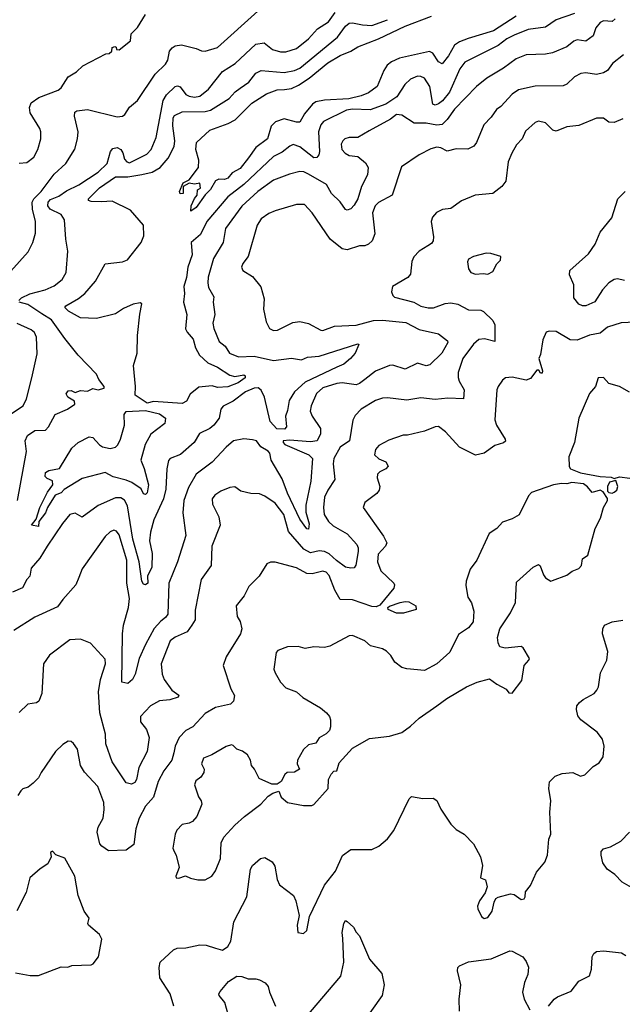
# Model space of a CAD drawing. Extents: x 1954683 to 2060285, y 904798 to 1016299.
# Tile 299 of 472: x 2013679 to 2017112, y 958685 to 964295. Entities that reach past the tile are written whole.
import ezdxf

# ---------------------------------------------------------------- set-up
doc = ezdxf.new("R2010")
doc.units = 0

msp = doc.modelspace()

# ---------------------------------------------------------------- linework, layer by layer
at = {"layer": '0CON10XD'}
for points in [[(2013627.6, 962862.4), (2013727.8, 962972.2), (2013752.7, 963025), (2013768.7, 963078.7), (2013768.8, 963145), (2013751.4, 963215), (2013749.7, 963255), (2013759.3, 963275), (2013801.8, 963315), (2013875.2, 963414.8), (2013941.2, 963475), (2013993.3, 963556.7), (2014008.9, 963615), (2014011.9, 963655), (2013990.6, 963745), (2013992.7, 963767.3), (2014005, 963775.5), (2014065, 963783.6), (2014235, 963741.9), (2014265, 963744.5), (2014278.6, 963755), (2014305, 963795.8), (2014350, 963835), (2014450, 963985), (2014509.5, 964040.5), (2014522.1, 964065), (2014532.2, 964115), (2014547.5, 964135), (2014564.6, 964145.4), (2014600.7, 964150.7), (2014685, 964130), (2014715, 964116.7), (2014735, 964115.5), (2014805, 964135.6), (2015035, 964343.5)], [(2013673.5, 962695), (2013689.9, 962710.1), (2013737.4, 962732.6), (2013824.2, 962755.8), (2013875, 962778.3), (2013920.4, 962815), (2013943.2, 962855), (2013953.1, 962975), (2013941.2, 963045), (2013934.4, 963155), (2013914.7, 963184.7), (2013852.6, 963215), (2013839.3, 963235), (2013841.1, 963255), (2013855, 963269.7), (2013901.3, 963288.7), (2013945, 963318.8), (2014015, 963354), (2014125, 963425.9), (2014177.3, 963475), (2014195.3, 963544.7), (2014209.5, 963560.5), (2014235, 963567.1), (2014255, 963555.6), (2014266.4, 963536.4), (2014275, 963500.4), (2014288.8, 963485), (2014305, 963479), (2014402.3, 963527.7), (2014428.7, 963555), (2014457.2, 963622.8), (2014496.1, 963835), (2014515, 963866.8), (2014565, 963913.8), (2014578.2, 963918.2), (2014593, 963913), (2014625, 963869.4), (2014645, 963858.5), (2014675, 963853.3), (2014705, 963858.2), (2014755, 963898.8), (2014835, 963999.6), (2014905.6, 964045), (2015025, 964154.7), (2015072.1, 964162.1), (2015119.2, 964125), (2015165, 964111.3), (2015195, 964112.4), (2015255, 964130.7), (2015323.8, 964186.2), (2015375, 964242.8), (2015437.7, 964282.3), (2015476.6, 964335)], [(2013675, 963477.8), (2013718.7, 963481.3), (2013759.4, 963510.6), (2013782.7, 963555), (2013800, 963615), (2013799.5, 963655), (2013793.5, 963675), (2013738.8, 963765), (2013735.5, 963795), (2013745, 963820.8), (2013787.9, 963852.1), (2013897.6, 963892.4), (2013914.1, 963905.9), (2013955, 963969.4), (2014002.4, 963997.6), (2014038.4, 964031.6), (2014170.3, 964099.7), (2014188.3, 964101.7), (2014203.3, 964115), (2014205, 964136.7), (2014221.7, 964141.7), (2014228.3, 964138.3), (2014230, 964125), (2014245, 964123.3), (2014310, 964175), (2014313.8, 964215), (2014349.3, 964250.7), (2014395, 964324.3)], [(2016839.3, 964330.7), (2016735.9, 964294.1), (2016675, 964251.6), (2016575, 964239.1), (2016495, 964206.5), (2016454.6, 964185), (2016405, 964147.9), (2016215, 964053.5), (2016186.7, 964015), (2016128, 963882), (2016087.5, 963832.5), (2016065, 963815.3), (2016045, 963807.1), (2016032.9, 963812.9), (2016016.3, 963915), (2015985, 963960.9), (2015965, 963971.5), (2015945, 963972.1), (2015905, 963956.5), (2015873.3, 963925), (2015827.3, 963855), (2015765, 963814.1), (2015675, 963780.3), (2015575, 963784.8), (2015539.9, 963780.1), (2015410, 963715), (2015394.3, 963695.7), (2015380.9, 963655), (2015386.5, 963543.5), (2015383.8, 963525), (2015371.2, 963508.8), (2015355, 963508), (2015275, 963570.7), (2015236.7, 963583.3), (2015217.5, 963575), (2015175, 963539.6), (2015125, 963516.1), (2014955.8, 963355), (2014865.3, 963285), (2014745, 963144.5), (2014708.2, 963071.8), (2014655.3, 963024.7), (2014661.8, 962955), (2014635.9, 962885), (2014628.4, 962825), (2014614.7, 962775), (2014617.7, 962735), (2014611.3, 962685), (2014630.9, 962615), (2014624.2, 962534.2), (2014633.5, 962513.5), (2014666.4, 962475), (2014681.2, 962425), (2014703.3, 962383.3), (2014749.8, 962339.8), (2014805.2, 962315.2), (2014875, 962270), (2014905, 962261.1), (2014955, 962271.1), (2014964.2, 962265), (2014963.6, 962255), (2014923.1, 962225), (2014865, 962203.5), (2014805, 962200), (2014775, 962208.8), (2014698.9, 962201.1), (2014649.6, 962160.4), (2014629.3, 962120.7), (2014605, 962108.4), (2014441.1, 962118.9), (2014405, 962110), (2014336.5, 962155), (2014338.9, 962205), (2014326.2, 962325), (2014348.8, 962395), (2014349.2, 962495), (2014362.5, 962617.5), (2014375, 962676.7), (2014365, 962682.5), (2014325, 962673.8), (2014270.2, 962649.8), (2014225, 962618.4), (2014117, 962593), (2014025, 962596.4), (2013956.7, 962635), (2013936.7, 962655), (2013942.5, 962665), (2014014.5, 962705.5), (2014049.2, 962735), (2014110.8, 962805), (2014165, 962903.3), (2014264.4, 962914.4), (2014293.1, 962926.9), (2014370, 963025)], [(2017070.8, 964299.2), (2017055, 964284.4), (2017005, 964287.7), (2016985, 964279.4), (2016961.2, 964248.8), (2016945, 964201.9), (2016905, 964171.9), (2016855, 964180), (2016835, 964172.2), (2016795, 964140.5), (2016715, 964106.5), (2016675, 964098.9), (2016565, 964095.4), (2016508.1, 964071.9), (2016435, 964018.2), (2016339.3, 963960.7), (2016281.4, 963915), (2016155, 963785.4), (2016114.8, 963725.2), (2016085, 963698.2), (2016055, 963694.3), (2015994.7, 963705.3), (2015925.4, 963705.4), (2015855, 963750), (2015825, 963754), (2015791.5, 963728.5), (2015669.1, 963660.9), (2015605, 963623.1), (2015555, 963623.3), (2015532, 963615), (2015519.4, 963605), (2015509.5, 963585), (2015514.4, 963555), (2015532.5, 963535), (2015555, 963521.9), (2015605, 963514.4), (2015648.5, 963478.5), (2015663.1, 963453.1), (2015659.8, 963410.2), (2015625.4, 963345), (2015605.8, 963274.2), (2015585, 963237.8), (2015565, 963216.7), (2015545, 963210), (2015535, 963214.2), (2015505, 963256.9), (2015454.6, 963305), (2015426.2, 963355), (2015325, 963415.4), (2015297.6, 963427.6), (2015275, 963428.9), (2015215, 963415.3), (2015125, 963380.8), (2015035, 963316.6), (2014945, 963232.9), (2014850.5, 963105), (2014838.7, 963025), (2014782.1, 962935), (2014752.7, 962827.3), (2014750, 962795), (2014755, 962768), (2014785.5, 962715), (2014781.2, 962685), (2014790, 962615), (2014780, 962565), (2014784.5, 962535), (2014815, 962461.2), (2014849.4, 962435), (2014873.3, 962395), (2014925, 962373.4), (2015015, 962377.9), (2015125, 962353.1), (2015226.7, 962366.7), (2015285, 962356.7), (2015318.1, 962371.9), (2015385, 962377.4), (2015605, 962448.8), (2015610, 962445), (2015590, 962395), (2015564.2, 962365), (2015525, 962332.5), (2015485.3, 962314.7), (2015305, 962229.3), (2015245.3, 962175), (2015213.8, 962125), (2015205, 962068.8), (2015192.9, 962035), (2015198.6, 961975), (2015188.1, 961961.9), (2015144.5, 961964.5), (2015106, 962005), (2015074, 962144), (2015055, 962184.5), (2015037.6, 962197.6), (2015015, 962195.8), (2014966.1, 962173.9), (2014895, 962122.1), (2014837.4, 962092.6), (2014825.6, 962075), (2014815.6, 962024.4), (2014785, 961984), (2014762, 961965), (2014702.2, 961937.8), (2014673.4, 961886.6), (2014595, 961818.1), (2014535.5, 961794.5), (2014526.2, 961783.8), (2014516.2, 961735), (2014510.6, 961620.6), (2014497.5, 961565), (2014443.2, 961445), (2014423.5, 961375), (2014418.4, 961325), (2014432.7, 961252.7), (2014432.4, 961175), (2014407.3, 961125), (2014408.2, 961085), (2014395, 961074), (2014385, 961078), (2014373.8, 961095), (2014358.7, 961205), (2014323.4, 961335), (2014292.8, 961525), (2014276.4, 961556.4), (2014255, 961570), (2014225, 961570.8), (2014125, 961527.3), (2014035, 961460.6), (2013995, 961483.5), (2013965, 961475.4), (2013922.2, 961425), (2013836.1, 961295), (2013793.1, 961226.9), (2013745, 961169.4), (2013736.8, 961125), (2013719.1, 961105), (2013695, 961058.6), (2013637.5, 961032.5)], [(2014370, 963025), (2014386.7, 963063.3), (2014384.5, 963125), (2014309.2, 963209.2), (2014205, 963261.6), (2014145, 963256.4), (2014085, 963259.6), (2014071.4, 963265), (2014070.5, 963275), (2014132.9, 963337.1), (2014225, 963400), (2014295, 963399.8), (2014375, 963411.9), (2014433.3, 963426.7), (2014478.2, 963451.8), (2014524.8, 963505.2), (2014558.3, 963571.7), (2014562.4, 963605), (2014550.6, 963690.6), (2014554, 963736), (2014560.9, 963749.1), (2014605, 963769), (2014735, 963772.4), (2014765, 963780), (2014872.5, 963845), (2014906.4, 963883.6), (2014934.5, 963905), (2014985, 963939.2), (2015025, 963989.6), (2015054.7, 964005.3), (2015185, 963994.7), (2015245, 964005.8), (2015275, 964018.4), (2015489.3, 964195), (2015535, 964258.2), (2015555, 964274.6), (2015575, 964277.3), (2015632.5, 964265), (2015685, 964261.6), (2015775, 964294.7)], [(2016506.5, 964315), (2016377.9, 964232.1), (2016233.2, 964186.8), (2016185, 964169.5), (2016155, 964150.4), (2016121.4, 964088.6), (2016085, 964042.9), (2016064.8, 964054.8), (2016033.3, 964103.3), (2016013.1, 964113.1), (2015842.9, 964075), (2015796.7, 964055), (2015772.1, 964035), (2015752.5, 964005), (2015715.3, 963915), (2015665, 963877.9), (2015625, 963860.9), (2015553.7, 963843.7), (2015415, 963836.6), (2015365, 963827.3), (2015346.2, 963813.8), (2015301.4, 963758.6), (2015275, 963711.2), (2015255, 963710), (2015185, 963729.5), (2015136.9, 963713.1), (2015112.3, 963687.7), (2015090, 963615), (2015024.2, 963565.8), (2014981.5, 963508.5), (2014935, 963447.1), (2014888.7, 963421.3), (2014865, 963392.5), (2014845, 963384), (2014813.9, 963386.1), (2014795, 963376.7), (2014765, 963327.1), (2014735, 963297.5), (2014685, 963224.4), (2014654.1, 963204.1), (2014656.5, 963235), (2014673.8, 963276.2), (2014688.9, 963295), (2014691.2, 963325), (2014708.8, 963335), (2014705, 963362.5), (2014675, 963356.7), (2014645, 963363.3), (2014610, 963345), (2014610, 963305), (2014593, 963303), (2014590, 963315), (2014610, 963365), (2014645, 963382.5), (2014698.3, 963451.7), (2014699.2, 963495), (2014682.9, 963555), (2014685.8, 963594.2), (2014761.2, 963665), (2014866.5, 963703.5), (2014905.9, 963724.1), (2015001.2, 963818.8), (2015085, 963872.5), (2015145, 963894.5), (2015186.6, 963896.6), (2015227.3, 963902.7), (2015268, 963922), (2015328.7, 963961.3), (2015435, 964048.9), (2015505, 964090.6), (2015565, 964114.7), (2015605, 964140.9), (2015723.4, 964186.6), (2015875, 964258.3), (2016025.4, 964314.6)], [(2017118.8, 964095), (2017055.8, 964045), (2017027.1, 964005), (2017005, 963991.5), (2016965, 963982.7), (2016905, 963992.5), (2016875, 963988.6), (2016839.9, 963970.1), (2016795, 963928.1), (2016775, 963918.6), (2016615, 963915.7), (2016520, 963895), (2016485, 963870.5), (2016419.3, 963800.7), (2016395, 963782.9), (2016365, 963738.8), (2016323.5, 963696.5), (2016281.9, 963595), (2016266.4, 963573.6), (2016232.4, 963557.6), (2016165, 963559.5), (2016115, 963545.8), (2016078.8, 963565), (2016055, 963568), (2016021.2, 963558.8), (2015955, 963524.5), (2015854.2, 963455.8), (2015800, 963295), (2015722.5, 963252.5), (2015704.4, 963235), (2015689.1, 963195), (2015701.2, 963075), (2015686.2, 963035), (2015666.2, 963015), (2015645, 963005.8), (2015615, 963006), (2015545, 962982.9), (2015515, 962988.9), (2015447.3, 963045), (2015345.7, 963195), (2015301.5, 963241.5), (2015255, 963242.5), (2015135, 963206.4), (2015098.8, 963191.2), (2015055, 963160.8), (2015031.8, 963125), (2014980.8, 962945), (2014949.2, 962905), (2014942, 962885), (2014950, 962865), (2015005, 962831.4), (2015052.6, 962772.6), (2015070.8, 962705), (2015068, 962645), (2015082.9, 962572.9), (2015101.2, 962535), (2015125, 962524.2), (2015147.5, 962525), (2015235, 962570), (2015275, 962574.5), (2015325, 962564.4), (2015393.8, 962525), (2015405, 962524.4), (2015471.3, 962548.7), (2015595, 962555.2), (2015695, 962580.6), (2015745, 962582.6), (2015878.8, 962568.8), (2015955, 962529.3), (2016063.8, 962505), (2016116.2, 962465), (2016118.8, 962455), (2016083.3, 962395), (2016015, 962328.9), (2015995, 962323.1), (2015945, 962337.3), (2015875, 962304.5), (2015805, 962326.4), (2015785.4, 962324.6), (2015705, 962291.8), (2015645, 962243.8), (2015615, 962221.8), (2015595, 962215.3), (2015515, 962226.2), (2015485, 962222), (2015405, 962197.4), (2015369.1, 962165), (2015339.1, 962095), (2015334.5, 962065), (2015345.6, 962035), (2015392.5, 961965), (2015392.5, 961935), (2015373.5, 961895), (2015335, 961889.6), (2015215, 961900), (2015180, 961895), (2015179.6, 961885), (2015190, 961875), (2015325.3, 961815), (2015347.6, 961795), (2015336.8, 961665), (2015308.3, 961528.3), (2015309.8, 961489.8), (2015327.3, 961422.7), (2015325, 961392.5), (2015315, 961393.3), (2015275, 961449.4), (2015205, 961596.9), (2015175, 961679.5), (2015111.5, 961785), (2015104.3, 961825), (2015095, 961836.7), (2015051.9, 961861.9), (2015027.3, 961895), (2015005, 961901.9), (2014955, 961907), (2014896, 961895), (2014855, 961860), (2014775.3, 961774.7), (2014685, 961704.6), (2014640.6, 961629.4), (2014614.6, 961555), (2014607.5, 961485), (2014625.4, 961355), (2014576.9, 961205), (2014528, 961085), (2014522.6, 960907.4), (2014510.3, 960889.7), (2014482.3, 960867.7), (2014444.8, 960825.2), (2014394.7, 960735), (2014358.7, 960655), (2014336.4, 960565), (2014321.4, 960535), (2014295, 960513.1), (2014260, 960520), (2014265.3, 960795.3), (2014270.5, 960845), (2014297.7, 960945), (2014303.8, 960996.2), (2014289, 961085), (2014290, 961215), (2014245, 961359.2), (2014230.2, 961380.2), (2014215, 961385.8), (2014195, 961376.7), (2014165, 961350), (2014035, 961166.2), (2014015.8, 961115.8), (2013999.2, 961075), (2013925, 960991.4), (2013895, 960948.6), (2013765, 960891.4), (2013645.3, 960814.7)], [(2017115, 963730), (2017065, 963709.2), (2017035, 963710.8), (2017005, 963734.3), (2016965, 963732.9), (2016865, 963691.1), (2016795, 963683.8), (2016735, 963659.4), (2016715.5, 963665.5), (2016675, 963707.8), (2016635, 963716.7), (2016615, 963709.4), (2016560.9, 963659.1), (2016540.8, 963615), (2016508.2, 963581.8), (2016482.9, 963535), (2016462.2, 963485), (2016447.5, 963375), (2016425.8, 963345), (2016375, 963304.3), (2016274.5, 963295.5), (2016195, 963263.6), (2016135, 963219.5), (2016087.4, 963212.6), (2016053.2, 963196.8), (2016031.3, 963168.7), (2016022.5, 963145), (2016036.8, 963056.8), (2016034.2, 963035), (2016025, 963020), (2016003.1, 963006.9), (2015954.4, 962975.6), (2015925, 962944.2), (2015913.4, 962916.6), (2015904.3, 962845), (2015890.8, 962825), (2015803.3, 962775), (2015796.7, 962745), (2015805, 962722.5), (2015815, 962713.8), (2015925, 962684.4), (2015965, 962662.5), (2016005, 962652.9), (2016036, 962654), (2016103, 962677), (2016135, 962681.8), (2016174.1, 962674.1), (2016235, 962641.5), (2016305, 962639.3), (2016321.5, 962631.5), (2016375, 962580), (2016385.7, 962555.7), (2016385, 962461.2), (2016327.2, 962477.2), (2016295, 962473.2), (2016264.5, 962445.5), (2016204.2, 962365), (2016177.3, 962285), (2016176.4, 962256.4), (2016182.2, 962235), (2016210.6, 962185), (2016206.7, 962135), (2016117.7, 962137.7), (2016045, 962130.4), (2015965, 962140.6), (2015885, 962127.3), (2015775, 962140.8), (2015745, 962139.2), (2015705, 962124.5), (2015624.2, 962075), (2015589.9, 962040.1), (2015577.6, 962012.4), (2015558.6, 961895), (2015505, 961860), (2015468.6, 961795), (2015464.6, 961765), (2015473.5, 961675), (2015433.8, 961615), (2015416.1, 961575), (2015409.3, 961515), (2015414.2, 961475), (2015438.9, 961435), (2015465, 961411.4), (2015543.8, 961365), (2015599.2, 961305), (2015607.3, 961285), (2015607, 961265), (2015593.4, 961186.6), (2015585, 961171.9), (2015565, 961168.9), (2015535, 961175.3), (2015483, 961213), (2015441, 961251), (2015415.6, 961265.6), (2015385, 961268.1), (2015335, 961258.1), (2015297.3, 961277.3), (2015209.6, 961379.6), (2015183.8, 961475), (2015135, 961540), (2015075, 961580), (2015045, 961594.2), (2014995, 961595.7), (2014937.7, 961607.7), (2014903.8, 961633.8), (2014875, 961630), (2014825, 961608.6), (2014790, 961585), (2014775.7, 961564.3), (2014777.8, 961535), (2014812.7, 961462.7), (2014821.8, 961415), (2014773.8, 961295), (2014768.9, 961185), (2014712.5, 961105), (2014679.3, 960930.7), (2014677.5, 960875), (2014660, 960845)], [(2017125, 962808.5), (2017085, 962818.9), (2017065, 962815.4), (2017035, 962794.6), (2016998.7, 962755), (2016955, 962688), (2016905, 962664.3), (2016885, 962664.2), (2016865, 962673.8), (2016835, 962710), (2016836.5, 962785), (2016811.2, 962841.2), (2016812.5, 962865), (2016918.4, 962961.6), (2016956.8, 963015), (2016985.6, 963085), (2017052.5, 963165), (2017085.6, 963275), (2017127.5, 963315)], [(2016345, 962844.2), (2016375, 962860), (2016396.4, 962903.6), (2016417.5, 962925), (2016420, 962945), (2016363, 962963), (2016336.4, 962963.6), (2016265, 962945.8), (2016235, 962930), (2016230.8, 962915), (2016235.7, 962875.7), (2016248.8, 962855), (2016275, 962844.5), (2016319.4, 962849.4), (2016345, 962844.2)], [(2013667.1, 961555), (2013716.9, 961835), (2013710, 961895), (2013723.3, 961925), (2013765, 961954.4), (2013825, 961956.7), (2013843.1, 961975), (2013880.6, 962045), (2013951.4, 962075), (2013993.8, 962105), (2013991.2, 962121.2), (2013953.6, 962143.6), (2013943, 962163), (2013955, 962180), (2013972, 962182), (2013995, 962170), (2014025, 962182), (2014065, 962178.8), (2014095, 962193.3), (2014125, 962186.7), (2014160, 962195), (2014160, 962205), (2014130, 962245), (2014116.7, 962275), (2014012.6, 962382.6), (2013935, 962478.1), (2013859.7, 962585), (2013805, 962619.5), (2013725, 962672.6), (2013675.8, 962685)], [(2013609.4, 962035), (2013699.2, 962095), (2013716.7, 962135), (2013747.6, 962255), (2013778.5, 962391.5), (2013775.4, 962485), (2013762.7, 962512.7), (2013745, 962528.5), (2013665, 962563.6)], [(2017185, 962570.5), (2017105, 962567.5), (2017027.1, 962542.9), (2016985, 962509.5), (2016925, 962496.8), (2016855, 962468.9), (2016815, 962470), (2016735, 962517.5), (2016695, 962520), (2016678.8, 962515), (2016659.6, 962470.4), (2016645, 962387.5), (2016635.7, 962365), (2016656.7, 962295), (2016655, 962280), (2016645, 962280), (2016637, 962297), (2016625, 962297.5), (2016589.7, 962250.3), (2016565, 962240), (2016485, 962257.7), (2016445.6, 962254.4), (2016428.5, 962241.5), (2016404.4, 962205), (2016397.8, 962185), (2016385.3, 962015.3), (2016394.7, 961984.7), (2016443.8, 961905), (2016445.7, 961894.3), (2016435, 961884), (2016385, 961868.9), (2016325, 961824.5), (2016275, 961813.5), (2016185, 961860), (2016105, 961946), (2016065, 961976.2), (2016045, 961976), (2015985, 961950), (2015887.5, 961927.5), (2015863.2, 961926.8), (2015781.2, 961898.8), (2015725, 961869.2), (2015705.7, 961845), (2015699.4, 961815), (2015725, 961792.7), (2015764.4, 961775), (2015778.7, 961751.3), (2015764.2, 961735), (2015731.2, 961718.8), (2015717.5, 961705), (2015716, 961685), (2015730, 961635), (2015726.2, 961615), (2015713.3, 961595), (2015645, 961543.8), (2015635.9, 961515.9), (2015751.3, 961351.3), (2015769.5, 961315), (2015763.1, 961295), (2015721.2, 961248.8), (2015717.5, 961205), (2015735.4, 961155), (2015809.5, 961085), (2015814.5, 961074.5), (2015810.4, 961055), (2015730.3, 960959.7), (2015709.7, 960950.3), (2015685, 960951.6), (2015575, 960988.9), (2015505, 960991.4), (2015474.5, 961045), (2015441.7, 961128.3), (2015425, 961146.2), (2015405, 961151.8), (2015345, 961137.5), (2015315, 961139.2), (2015255, 961171.8), (2015135, 961203.5), (2015106.8, 961203.2), (2015086.2, 961195), (2015042.9, 961125), (2014984.2, 961065), (2014958.3, 961011.7), (2014911.2, 960955), (2014917.5, 960895), (2014935.5, 960865.5), (2014944.4, 960824.4), (2014936, 960795), (2014855.3, 960664.7), (2014838.6, 960615), (2014882.4, 960482.4), (2014903.3, 960445), (2014897, 960413), (2014880, 960395), (2014795, 960376.2), (2014735, 960341.5), (2014665, 960265.8), (2014625, 960244.2), (2014586.9, 960205), (2014563.8, 960155), (2014557.2, 960117.2), (2014545, 960075.8), (2014500.4, 960015), (2014467.3, 959955), (2014441.5, 959865), (2014395, 959812.9), (2014359.8, 959745), (2014340, 959685), (2014328.9, 959595), (2014285, 959563.1), (2014185, 959560), (2014147.1, 959585), (2014135, 959600), (2014120, 959665), (2014126.4, 959693.6), (2014154.4, 959745), (2014160.9, 959795), (2014157.5, 959835), (2014123.1, 959925), (2014048.5, 960008.5), (2014025.7, 960045), (2014008.8, 960138.8), (2013985, 960171.2), (2013971.7, 960181.7), (2013955, 960183.8), (2013924.5, 960165.5), (2013882, 960125), (2013802, 960005), (2013786.2, 959975), (2013756, 959945), (2013727.8, 959922.2), (2013697, 959913), (2013685, 959901.2), (2013667.8, 959875)], [(2017153.4, 962173.4), (2017095, 962204.2), (2017035, 962221.2), (2017005, 962256), (2016973.8, 962255), (2016960, 962205), (2016924.2, 962165), (2016864.2, 962025), (2016840, 961885), (2016806.7, 961805), (2016809.3, 961749.3), (2016815.9, 961735.9), (2016873, 961713), (2016985, 961691.2), (2017047.7, 961687.7), (2017065, 961680)], [(2013785, 961407.5), (2013746.2, 961415), (2013771.7, 961448.3), (2013794, 961516), (2013837.1, 961602.9), (2013868, 961645), (2013865, 961667.5), (2013835, 961680), (2013823, 961693), (2013826.2, 961715), (2013845, 961727.1), (2013905, 961737.5), (2013975.8, 961854.2), (2014011.2, 961885), (2014075, 961918), (2014095, 961914), (2014132.6, 961872.6), (2014150.8, 961860.8), (2014195, 961852.2), (2014225, 961858.8), (2014237.9, 961872.1), (2014252.5, 961905), (2014276.5, 961985), (2014274.7, 962045), (2014285, 962062.1), (2014395, 962067.9), (2014475, 962049.3), (2014508.8, 962025), (2014505.2, 961994.8), (2014426.2, 961933.8), (2014392.9, 961875), (2014369.7, 961785), (2014387, 961737), (2014412.3, 961645), (2014405, 961598.8), (2014395, 961590), (2014385, 961593.8), (2014371.2, 961621.2), (2014317.6, 961657.6), (2014285, 961672), (2014211, 961691), (2014165, 961715.4), (2014035, 961681.2), (2013932.2, 961617.8), (2013915, 961599.2), (2013880, 961585), (2013837.8, 961515), (2013826.4, 961485), (2013787.3, 961435), (2013785, 961407.5)], [(2017065, 961680), (2017095, 961690), (2017155, 961682.5)], [(2014694.1, 959394.1), (2014735, 959394.3), (2014774, 959415), (2014794.3, 959445), (2014822.5, 959515), (2014826.9, 959605), (2014842, 959638), (2014904.5, 959705.5), (2014958.8, 959755), (2015053.3, 959825), (2015095, 959870), (2015121.7, 959888.3), (2015155, 959900), (2015168.8, 959865), (2015205, 959833.8), (2015295, 959816.7), (2015343, 959817), (2015355, 959822.5), (2015436.7, 959915), (2015438.8, 959965), (2015453.9, 959996.1), (2015467.5, 960012.5), (2015486.2, 960015), (2015499.3, 960060.7), (2015575, 960143.8), (2015671.2, 960198.8), (2015785, 960212), (2015855, 960233.8), (2015905, 960268.8), (2015955, 960314.3), (2016056.2, 960385), (2016112, 960428), (2016225, 960494), (2016285, 960520), (2016355, 960540), (2016398, 960508), (2016450.7, 960480.7), (2016465, 960460), (2016485, 960457.5), (2016539.5, 960530.5), (2016552.5, 960615), (2016580, 960645), (2016582.5, 960655), (2016546.7, 960715), (2016535, 960723.3), (2016445, 960713.8), (2016415, 960722.5), (2016403.9, 960743.9), (2016401.2, 960775), (2016413.8, 960825), (2016474, 960915), (2016503.3, 960975), (2016510, 961090), (2016605, 961176.2), (2016635, 961190), (2016643.6, 961183.6), (2016662.1, 961132.1), (2016674.3, 961114.3), (2016705, 961096.2), (2016715, 961098.8), (2016795, 961130), (2016826.4, 961153.6), (2016865, 961167.5), (2016880, 961185), (2016885, 961222.5), (2016915, 961243.3), (2016956.5, 961395), (2016987.5, 961455), (2017004.1, 961515.9), (2017026.7, 961555), (2017027, 961567), (2017002.5, 961605), (2016985, 961613.3), (2016940.7, 961600.7), (2016913.6, 961633.6), (2016890.7, 961650.7), (2016825, 961657.8), (2016795, 961650), (2016765, 961653.1), (2016720, 961645), (2016595, 961601.2), (2016577.3, 961582.7), (2016525, 961474), (2016485, 961451.1), (2016428.8, 961431.2), (2016397.5, 961395), (2016353.6, 961366.4), (2016282.5, 961215), (2016245.7, 961165), (2016222.9, 961095), (2016220.9, 961070.9), (2016232, 961005), (2016253, 960973), (2016265.7, 960925), (2016262, 960865), (2016235, 960830), (2016178.7, 960791.3), (2016128.7, 960691.3), (2016055, 960625.7), (2015985, 960587.1), (2015885, 960595.8), (2015855, 960604), (2015816.2, 960635), (2015793, 960673), (2015767.6, 960697.6), (2015745, 960709.4), (2015676.4, 960726.4), (2015645, 960755.7), (2015575, 960786.5), (2015555, 960784.4), (2015445, 960725.8), (2015415, 960718), (2015355, 960721.2), (2015305, 960712.5), (2015265, 960723.8), (2015205, 960720.8), (2015149.3, 960700.7), (2015140.7, 960689.3), (2015127.5, 960595), (2015133.6, 960573.6), (2015165, 960520), (2015195, 960488.8), (2015255, 960466), (2015292.1, 960432.1), (2015393.2, 960373.2), (2015425.8, 960345.8), (2015443.3, 960325), (2015450, 960305), (2015450, 960265), (2015443.3, 960245), (2015425, 960226.7), (2015385, 960203.3), (2015365, 960173.3), (2015325, 960163.3), (2015295, 960136.7), (2015261.9, 960075), (2015260, 960055), (2015272.5, 960025), (2015245, 960006.7), (2015202.5, 960005), (2015190, 959995), (2015167.5, 959955), (2015145, 959940), (2015115, 959938.8), (2015042.3, 959972.3), (2015016.2, 960025), (2014998.8, 960045), (2014993.1, 960075), (2014977.1, 960107.1), (2014947.3, 960127.3), (2014915, 960139.2), (2014895, 960160), (2014885, 960163.3), (2014855, 960154), (2014774.2, 960105.8), (2014725, 960087.5), (2014714.3, 960055), (2014730, 960025), (2014728, 960005), (2014710.9, 959979.1), (2014682.1, 959957.9), (2014674.3, 959935), (2014697.1, 959867.1), (2014713.3, 959845), (2014716.7, 959825), (2014688.8, 959755), (2014663.9, 959726.1), (2014645, 959716.2), (2014605, 959710), (2014573.4, 959676.6), (2014564.2, 959655), (2014551.4, 959575), (2014558, 959555), (2014570, 959535), (2014586.4, 959463.6), (2014567.5, 959415), (2014570, 959405), (2014585, 959403.3), (2014623.6, 959416.4), (2014652.7, 959402.7), (2014694.1, 959394.1)], [(2017055, 961597.5), (2017065, 961602.5), (2017080, 961615), (2017086.7, 961635), (2017075, 961670), (2017039.3, 961660.7), (2017026.7, 961635), (2017028.3, 961608.3), (2017035, 961600), (2017055, 961597.5)], [(2015825, 960913.1), (2015777.5, 960935), (2015776.7, 960945), (2015785, 960953.3), (2015845.9, 960974.1), (2015875, 960980), (2015895, 960977.1), (2015936.2, 960955), (2015936.7, 960935), (2015865, 960913.5), (2015825, 960913.1)], [(2015566, 959566), (2015685, 959566), (2015725, 959586), (2015775, 959628.6), (2015810, 959675), (2015897.5, 959855), (2015911.7, 959868.3), (2015975, 959858), (2016035, 959858.8), (2016055, 959846.7), (2016077.3, 959797.3), (2016135, 959711.2), (2016165, 959681.2), (2016211.2, 959655), (2016265, 959600), (2016304.4, 959525), (2016315.6, 959475), (2016303.3, 959405), (2016333.3, 959393.3), (2016341.2, 959355), (2016330.7, 959319.3), (2016298.8, 959275), (2016287.5, 959245), (2016288.3, 959228.3), (2016310, 959185), (2016325, 959174.2), (2016345, 959178.8), (2016371.4, 959215), (2016382.3, 959267.7), (2016392.3, 959287.7), (2016404.2, 959295.8), (2016475, 959314.3), (2016495, 959310), (2016535, 959281.4), (2016553.3, 959285), (2016557.7, 959297.7), (2016560.8, 959325), (2016588.3, 959361.7), (2016622.4, 959437.6), (2016670, 959495), (2016686, 959535), (2016694.2, 959625), (2016703.8, 959655), (2016699.4, 959779.4), (2016705.5, 959845), (2016692.5, 959915), (2016698, 959952), (2016730, 959985), (2016769.2, 960000.8), (2016830, 960005), (2016874.3, 959984.3), (2016897.9, 959992.1), (2016945, 960040), (2016979.5, 960060.5), (2017002, 960095), (2017009.4, 960155), (2017000, 960195), (2016968, 960235), (2016875, 960305.7), (2016858.1, 960328.1), (2016850.9, 960365), (2016853.3, 960385), (2016867.5, 960405), (2016888, 960422), (2016952, 960455), (2016967.1, 960475), (2016975.4, 960494.6), (2016986.9, 960573.1), (2017024.3, 960645), (2017028.8, 960695), (2017000, 960795), (2017000.8, 960825), (2017010, 960845), (2017055, 960864.7), (2017115, 960873.8)], [(2014660, 960845), (2014632.7, 960807.3), (2014564.2, 960775.8), (2014535.5, 960755), (2014485.6, 960625), (2014489.7, 960565), (2014501.6, 960535), (2014544.7, 960474.7), (2014585.5, 960445.5), (2014582, 960435), (2014535, 960419.5), (2014475, 960413.5), (2014424.3, 960385), (2014367.8, 960325), (2014366.4, 960295), (2014401.3, 960251.3), (2014416.2, 960205), (2014405.3, 960125), (2014357.3, 960035), (2014344.6, 959965.4), (2014335, 959948), (2014315, 959939.2), (2014285, 959947.1), (2014205, 960065.7), (2014169.8, 960169.8), (2014167.7, 960225), (2014136.2, 960345), (2014128.6, 960465), (2014139.4, 960535), (2014166.9, 960625), (2014165, 960651.2), (2014083, 960743), (2014025, 960764.5), (2013965, 960760.9), (2013848, 960675), (2013814.5, 960625.5), (2013804.6, 960455), (2013788.7, 960411.3), (2013775, 960403.5), (2013725, 960394.4), (2013675, 960348.1)], [(2017165, 959350), (2017111.2, 959381.2), (2017069.6, 959425), (2017025.7, 959455.7), (2017001.9, 959491.9), (2016990.6, 959535), (2016991.4, 959555), (2017005, 959570), (2017045, 959582.2), (2017103.1, 959615), (2017152.9, 959665)], [(2013655, 958863.8), (2013739.3, 958849.3), (2013785, 958850), (2013915, 958898.5), (2013953, 958897), (2013975, 958905.7), (2014085, 958910), (2014097.5, 958915), (2014127.5, 958955), (2014146.4, 959056.4), (2014133, 959083), (2014070, 959135), (2014066.7, 959145), (2014073.8, 959175), (2014046, 959215), (2014012, 959305), (2013993.3, 959415), (2013935, 959516.7), (2013885, 959537.5), (2013865, 959557.5), (2013855, 959550), (2013857.5, 959525), (2013840, 959485), (2013795, 959456.2), (2013736.7, 959405), (2013715, 959322.5), (2013661.7, 959218.3)], [(2014556.9, 958675), (2014536.2, 958745), (2014476.8, 958835), (2014472.7, 958895), (2014478.9, 958925), (2014555, 958995.8), (2014575.5, 959004.5), (2014625, 959006.2), (2014705, 959024.3), (2014741.2, 959021.2), (2014795, 959004), (2014835, 958993.8), (2014863.8, 959015), (2014882.5, 959045), (2014899.2, 959155), (2014973.6, 959296.4), (2014992.9, 959455), (2015006, 959475), (2015050, 959515), (2015075, 959521.2), (2015117, 959497), (2015132.3, 959472.3), (2015146.5, 959396.5), (2015159.2, 959365), (2015239.2, 959305), (2015252.9, 959275), (2015271.7, 959191.7), (2015259.2, 959135), (2015263.8, 959095), (2015295, 959088.8), (2015313.8, 959105), (2015330, 959185), (2015415, 959364.3), (2015477, 959443), (2015517, 959533), (2015566, 959566)], [(2015304, 958605), (2015507.9, 958845), (2015524.5, 958925), (2015519.8, 959059.8), (2015515.6, 959095), (2015526.2, 959145), (2015535, 959162.5), (2015545, 959156.7), (2015580, 959125), (2015595, 959096.7), (2015615.4, 959075.4), (2015672.4, 958942.4), (2015741.3, 958861.3), (2015754.3, 958795), (2015744.3, 958735), (2015622, 958565)], [(2016184.3, 958645), (2016183.4, 958713.4), (2016191.5, 958795), (2016172.2, 958875), (2016175.6, 958894.4), (2016184, 958905), (2016235, 958926.5), (2016365, 958943.1), (2016471.2, 958988.8), (2016485, 958988), (2016546, 958955), (2016565, 958928.8), (2016577.2, 958897.2), (2016574.4, 958855), (2016555, 958810), (2016543.3, 958755), (2016552.5, 958715), (2016584.4, 958654.4)], [(2016691.2, 958675), (2016723.8, 958715), (2016743.4, 958726.6), (2016819.8, 958760.2), (2016865, 958816), (2016925, 958846.7), (2016936.5, 958885), (2016940.8, 958955), (2016948.8, 958975), (2016965, 958985.8), (2017005, 958990.4), (2017107.3, 958977.3), (2017132.7, 958962.7)], [(2014867.1, 958627.1), (2014847.1, 958695), (2014815.8, 958735), (2014814, 958745), (2014821.5, 958758.5), (2014869.2, 958815), (2014915, 958845.6), (2014945, 958842.5), (2014979.7, 958829.7), (2015025, 958830), (2015044.2, 958824.2), (2015077.3, 958807.3), (2015095, 958786.7), (2015102.2, 958755), (2015135.7, 958675)]]:
    msp.add_lwpolyline(points, dxfattribs=at)

doc.saveas('drawing.dxf')
